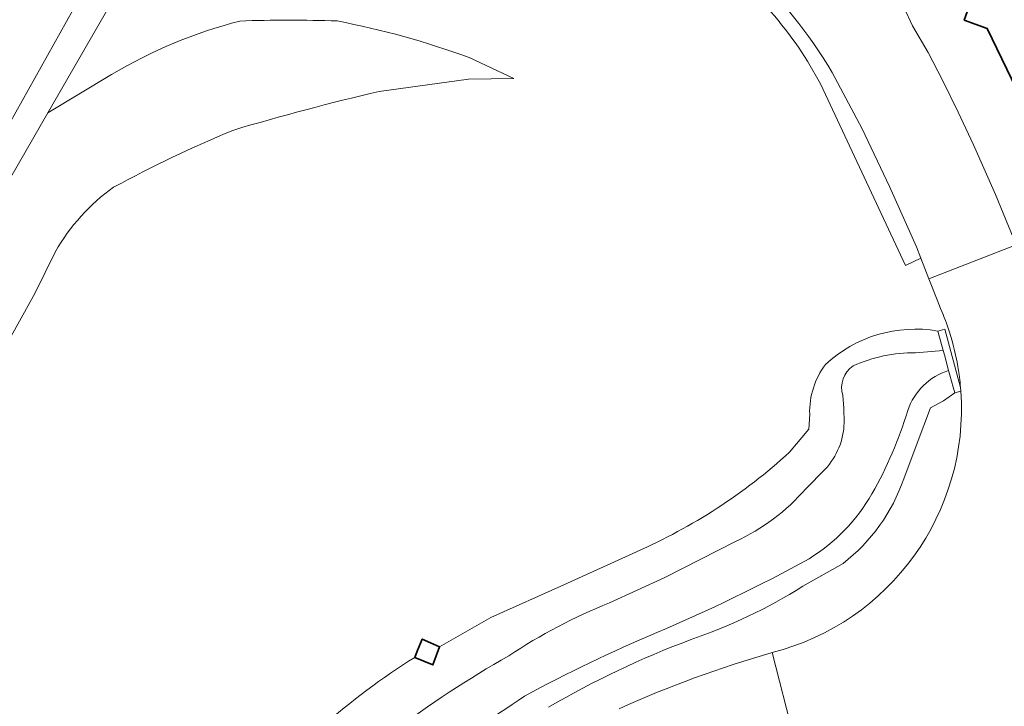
# Model space of a CAD drawing. Extents: x 184422 to 188298, y 343471 to 350189.
# Tile 484 of 513: x 187284 to 187359, y 349538 to 349590. Entities that reach past the tile are written whole.
import ezdxf

# ---------------------------------------------------------------- set-up
doc = ezdxf.new("R2010")
doc.units = 0
for name, color, linetype, lineweight in [('B-WA-GR-GRAS-GV', 252, 'Continuous', 13), ('B-WA-GR-GROENVOORZIENING-GV', 252, 'Continuous', 18), ('B-WA-GW-TALUD_KRUIN-G', 252, 'Continuous', 18), ('B-WA-IE-TERREINAFSCHEIDING_KUNSTMATIG_MUUR-GV', 252, 'Continuous', 18), ('B-WA-OG-TERREIN_CULTUURSCHEIDING-GV', 252, 'Continuous', 18), ('B-WA-OG-TERREIN_ERF-GV', 252, 'Continuous', 18), ('B-WA-VH-VERHARDING_ASFALT-GV', 252, 'Continuous', 18), ('B-WA-VH-VERHARDING_GESLOTEN-GV', 252, 'Continuous', 18), ('B-WA-VH-VERHARDING_OPEN-GV', 252, 'Continuous', 18), ('B-WE-OG-BEBOUWING-GV', 250, 'Continuous', 35)]:
    doc.layers.add(name, color=color, linetype=linetype, lineweight=lineweight)

msp = doc.modelspace()

# ---------------------------------------------------------------- linework, layer by layer
at = {"layer": 'B-WA-GR-GRAS-GV'}
for points in [[(187353.552, 349566.777, 0.233977), (187345.025, 349564.233)], [(187353.552, 349566.777, 0.233977), (187345.025, 349564.233)], [(187353.552, 349566.777, 0.233977), (187345.025, 349564.233)], [(187347.13, 349564.128, -0.111804), (187351.86, 349565.119)], [(187351.86, 349565.119, 0.111804), (187347.13, 349564.128)], [(187347.13, 349564.128, -0.111804), (187351.86, 349565.119)], [(187351.86, 349565.119, 0.111804), (187347.13, 349564.128)], [(187347.13, 349564.128, -0.111804), (187351.86, 349565.119)], [(187351.86, 349565.119, 0.111804), (187347.13, 349564.128)], [(187345.025, 349564.233, 0.166635), (187343.838, 349560.48)], [(187345.025, 349564.233, 0.166635), (187343.838, 349560.48)], [(187345.025, 349564.233, 0.166635), (187343.838, 349560.48)], [(187346.363, 349561.89, -0.340725), (187347.13, 349564.128)], [(187347.13, 349564.128, 0.340725), (187346.363, 349561.89)], [(187346.363, 349561.89, -0.340725), (187347.13, 349564.128)], [(187347.13, 349564.128, 0.340725), (187346.363, 349561.89)], [(187346.363, 349561.89, -0.340725), (187347.13, 349564.128)], [(187347.13, 349564.128, 0.340725), (187346.363, 349561.89)], [(187354.363, 349563.786, 0.238105), (187351.267, 349560.75)], [(187351.267, 349560.75, -0.238105), (187354.363, 349563.786)], [(187354.363, 349563.786, 0.238105), (187351.267, 349560.75)], [(187351.267, 349560.75, -0.238105), (187354.363, 349563.786)], [(187354.363, 349563.786, 0.238105), (187351.267, 349560.75)], [(187351.267, 349560.75, -0.238105), (187354.363, 349563.786)], [(187351.267, 349560.75, -0.056932), (187348.558, 349554.446)], [(187348.558, 349554.446, 0.056932), (187351.267, 349560.75)], [(187351.267, 349560.75, -0.056932), (187348.558, 349554.446)], [(187348.558, 349554.446, 0.056932), (187351.267, 349560.75)], [(187351.267, 349560.75, -0.056932), (187348.558, 349554.446)], [(187348.558, 349554.446, 0.056932), (187351.267, 349560.75)], [(187345.022, 349556.31, 0.179516), (187346.452, 349559.811)], [(187346.452, 349559.811, -0.179516), (187345.022, 349556.31)], [(187345.022, 349556.31, 0.179516), (187346.452, 349559.811)], [(187346.452, 349559.811, -0.179516), (187345.022, 349556.31)], [(187345.022, 349556.31, 0.179516), (187346.452, 349559.811)], [(187346.452, 349559.811, -0.179516), (187345.022, 349556.31)], [(187342.308, 349557.582, -0.081698), (187330.711, 349550.044)], [(187342.308, 349557.582, -0.081698), (187330.711, 349550.044)], [(187342.308, 349557.582, -0.081698), (187330.711, 349550.044)], [(187346.375, 349549.155, 0.145474), (187350.966, 349555.58)], [(187346.375, 349549.155, 0.145474), (187350.966, 349555.58)], [(187346.375, 349549.155, 0.145474), (187350.966, 349555.58)], [(187338.211, 349550.824, 0.10743), (187343.545, 349554.82)], [(187343.545, 349554.82, -0.10743), (187338.211, 349550.824)], [(187338.211, 349550.824, 0.10743), (187343.545, 349554.82)], [(187343.545, 349554.82, -0.10743), (187338.211, 349550.824)], [(187338.211, 349550.824, 0.10743), (187343.545, 349554.82)], [(187343.545, 349554.82, -0.10743), (187338.211, 349550.824)], [(187348.558, 349554.446, -0.126519), (187343.789, 349549.516)], [(187343.789, 349549.516, 0.126519), (187348.558, 349554.446)], [(187348.558, 349554.446, -0.126519), (187343.789, 349549.516)], [(187343.789, 349549.516, 0.126519), (187348.558, 349554.446)], [(187348.558, 349554.446, -0.126519), (187343.789, 349549.516)], [(187343.789, 349549.516, 0.126519), (187348.558, 349554.446)], [(187343.789, 349549.516, -0.025748), (187332.259, 349543.916)], [(187332.259, 349543.916, 0.025748), (187343.789, 349549.516)], [(187343.789, 349549.516, -0.025748), (187332.259, 349543.916)], [(187332.259, 349543.916, 0.025748), (187343.789, 349549.516)], [(187343.789, 349549.516, -0.025748), (187332.259, 349543.916)], [(187332.259, 349543.916, 0.025748), (187343.789, 349549.516)], [(187334.793, 349543.37, 0.056853), (187343.321, 349547.425)], [(187334.793, 349543.37, 0.056853), (187343.321, 349547.425)], [(187334.793, 349543.37, 0.056853), (187343.321, 349547.425)], [(187321.048, 349542.16, -0.053244), (187328.671, 349546.163)], [(187328.671, 349546.163, 0.053244), (187321.048, 349542.16)], [(187321.048, 349542.16, -0.053244), (187328.671, 349546.163)], [(187328.671, 349546.163, 0.053244), (187321.048, 349542.16)], [(187321.048, 349542.16, -0.053244), (187328.671, 349546.163)], [(187328.671, 349546.163, 0.053244), (187321.048, 349542.16)], [(187332.259, 349543.916, 0.025238), (187322.231, 349539.092)], [(187322.231, 349539.092, -0.025238), (187332.259, 349543.916)], [(187332.259, 349543.916, 0.025238), (187322.231, 349539.092)], [(187322.231, 349539.092, -0.025238), (187332.259, 349543.916)], [(187332.259, 349543.916, 0.025238), (187322.231, 349539.092)], [(187322.231, 349539.092, -0.025238), (187332.259, 349543.916)], [(187324.059, 349538.263, -0.042219), (187334.793, 349543.37)], [(187324.059, 349538.263, -0.042219), (187334.793, 349543.37)], [(187324.059, 349538.263, -0.042219), (187334.793, 349543.37)], [(187313.916, 349542.04, 0.077775), (187300.756, 349530.542)], [(187313.916, 349542.04, 0.077775), (187300.756, 349530.542)], [(187313.916, 349542.04, 0.077775), (187300.756, 349530.542)], [(187312.214, 349536.352, -0.033159), (187321.048, 349542.16)], [(187321.048, 349542.16, 0.033159), (187312.214, 349536.352)], [(187312.214, 349536.352, -0.033159), (187321.048, 349542.16)], [(187321.048, 349542.16, 0.033159), (187312.214, 349536.352)], [(187312.214, 349536.352, -0.033159), (187321.048, 349542.16)], [(187321.048, 349542.16, 0.033159), (187312.214, 349536.352)], [(187322.231, 349539.092, 0.035684), (187307.836, 349528.103)], [(187307.836, 349528.103, -0.035684), (187322.231, 349539.092)], [(187322.231, 349539.092, 0.035684), (187307.836, 349528.103)], [(187307.836, 349528.103, -0.035684), (187322.231, 349539.092)], [(187322.231, 349539.092, 0.035684), (187307.836, 349528.103)], [(187307.836, 349528.103, -0.035684), (187322.231, 349539.092)]]:
    msp.add_lwpolyline(points, format="xyb", dxfattribs=at)
at = {"layer": 'B-WA-GR-GRAS-GV', "flags": 128}
for points in [[(187351.86, 349565.119), (187353.953, 349565.299), (187353.552, 349566.777)], [(187351.86, 349565.119), (187353.953, 349565.299), (187353.552, 349566.777)], [(187351.86, 349565.119), (187353.953, 349565.299), (187353.552, 349566.777)], [(187354.363, 349563.786), (187354.045, 349564.961), (187353.953, 349565.299), (187351.86, 349565.119)], [(187354.363, 349563.786), (187354.045, 349564.961), (187353.953, 349565.299), (187351.86, 349565.119)], [(187354.363, 349563.786), (187354.045, 349564.961), (187353.953, 349565.299), (187351.86, 349565.119)], [(187350.966, 349555.58), (187351.984, 349558.267), (187353.003, 349560.954), (187353.969, 349561.478), (187354.825, 349562.086), (187354.71, 349562.508), (187354.459, 349563.433), (187354.363, 349563.786)], [(187350.966, 349555.58), (187351.984, 349558.267), (187353.003, 349560.954), (187353.969, 349561.478), (187354.825, 349562.086), (187354.71, 349562.508), (187354.459, 349563.433), (187354.363, 349563.786)], [(187350.966, 349555.58), (187351.984, 349558.267), (187353.003, 349560.954), (187353.969, 349561.478), (187354.825, 349562.086), (187354.71, 349562.508), (187354.459, 349563.433), (187354.363, 349563.786)], [(187346.452, 349559.811), (187346.437, 349560.938), (187346.363, 349561.89)], [(187346.363, 349561.89), (187346.437, 349560.938), (187346.452, 349559.811)], [(187346.452, 349559.811), (187346.437, 349560.938), (187346.363, 349561.89)], [(187346.363, 349561.89), (187346.437, 349560.938), (187346.452, 349559.811)], [(187346.452, 349559.811), (187346.437, 349560.938), (187346.363, 349561.89)], [(187346.363, 349561.89), (187346.437, 349560.938), (187346.452, 349559.811)], [(187343.838, 349560.48), (187343.779, 349559.342), (187342.308, 349557.582)], [(187343.838, 349560.48), (187343.779, 349559.342), (187342.308, 349557.582)], [(187343.838, 349560.48), (187343.779, 349559.342), (187342.308, 349557.582)], [(187343.545, 349554.82), (187345.022, 349556.31)], [(187345.022, 349556.31), (187343.545, 349554.82)], [(187343.545, 349554.82), (187345.022, 349556.31)], [(187345.022, 349556.31), (187343.545, 349554.82)], [(187343.545, 349554.82), (187345.022, 349556.31)], [(187345.022, 349556.31), (187343.545, 349554.82)], [(187328.671, 349546.163), (187332.854, 349548.103), (187338.211, 349550.824)], [(187338.211, 349550.824), (187332.854, 349548.103), (187328.671, 349546.163)], [(187328.671, 349546.163), (187332.854, 349548.103), (187338.211, 349550.824)], [(187338.211, 349550.824), (187332.854, 349548.103), (187328.671, 349546.163)], [(187328.671, 349546.163), (187332.854, 349548.103), (187338.211, 349550.824)], [(187338.211, 349550.824), (187332.854, 349548.103), (187328.671, 349546.163)], [(187330.711, 349550.044), (187325.201, 349547.55), (187319.69, 349545.056), (187315.804, 349542.832), (187315.289, 349541.466), (187313.916, 349542.04)], [(187330.711, 349550.044), (187325.201, 349547.55), (187319.69, 349545.056), (187315.804, 349542.832), (187315.289, 349541.466), (187313.916, 349542.04)], [(187330.711, 349550.044), (187325.201, 349547.55), (187319.69, 349545.056), (187315.804, 349542.832), (187315.289, 349541.466), (187313.916, 349542.04)], [(187343.321, 349547.425), (187346.375, 349549.155)], [(187343.321, 349547.425), (187346.375, 349549.155)], [(187343.321, 349547.425), (187346.375, 349549.155)]]:
    msp.add_lwpolyline(points, dxfattribs=at)
at = {"layer": 'B-WA-GR-GROENVOORZIENING-GV', "flags": 128}
for points in [[(187316.218, 349608.793), (187314.855, 349608.785), (187314.756, 349609.769), (187311.327, 349609.563), (187306.648, 349608.75), (187301.475, 349606.316), (187296.949, 349602.968), (187293.19, 349599.574), (187289.937, 349594.545), (187291.883, 349593.317), (187286.126, 349583.319), (187290.955, 349586.226)], [(187316.218, 349608.793), (187314.855, 349608.785), (187314.756, 349609.769), (187311.327, 349609.563), (187306.648, 349608.75), (187301.475, 349606.316), (187296.949, 349602.968), (187293.19, 349599.574), (187289.937, 349594.545), (187291.883, 349593.317), (187286.126, 349583.319), (187290.955, 349586.226)], [(187316.218, 349608.793), (187314.855, 349608.785), (187314.756, 349609.769), (187311.327, 349609.563), (187306.648, 349608.75), (187301.475, 349606.316), (187296.949, 349602.968), (187293.19, 349599.574), (187289.937, 349594.545), (187291.883, 349593.317), (187286.126, 349583.319), (187290.955, 349586.226)], [(187318.029, 349587.502), (187321.424, 349585.923), (187317.994, 349585.855), (187311.229, 349584.941)], [(187311.229, 349584.941), (187317.994, 349585.855), (187321.424, 349585.923), (187318.029, 349587.502)], [(187318.029, 349587.502), (187321.424, 349585.923), (187317.994, 349585.855), (187311.229, 349584.941)], [(187311.229, 349584.941), (187317.994, 349585.855), (187321.424, 349585.923), (187318.029, 349587.502)], [(187318.029, 349587.502), (187321.424, 349585.923), (187317.994, 349585.855), (187311.229, 349584.941)], [(187311.229, 349584.941), (187317.994, 349585.855), (187321.424, 349585.923), (187318.029, 349587.502)], [(187353.756, 349568.474), (187353.497, 349569.132), (187352.873, 349570.722), (187352.252, 349572.303), (187351.11, 349571.751), (187344.662, 349585.515), (187343.686, 349587.227)], [(187353.756, 349568.474), (187353.497, 349569.132), (187352.873, 349570.722), (187352.252, 349572.303), (187351.11, 349571.751), (187344.662, 349585.515), (187343.686, 349587.227)], [(187353.756, 349568.474), (187353.497, 349569.132), (187352.873, 349570.722), (187352.252, 349572.303), (187351.11, 349571.751), (187344.662, 349585.515), (187343.686, 349587.227)], [(187290.955, 349586.226), (187286.126, 349583.319), (187277.59, 349568.497)], [(187290.955, 349586.226), (187286.126, 349583.319), (187277.59, 349568.497)], [(187290.955, 349586.226), (187286.126, 349583.319), (187277.59, 349568.497)], [(187286.697, 349572.794), (187285.13, 349569.611), (187269.306, 349541.098), (187257.279, 349519.472), (187245.879, 349500), (187238.645, 349486.246), (187238.021, 349485.06), (187237.225, 349483.547), (187234.899, 349476.942)], [(187234.899, 349476.942), (187237.225, 349483.547), (187238.021, 349485.06), (187238.645, 349486.246), (187245.879, 349500), (187257.279, 349519.472), (187269.306, 349541.098), (187285.13, 349569.611), (187286.697, 349572.794)], [(187286.697, 349572.794), (187285.13, 349569.611), (187269.306, 349541.098), (187257.279, 349519.472), (187245.879, 349500), (187238.645, 349486.246), (187238.021, 349485.06), (187237.225, 349483.547), (187234.899, 349476.942)], [(187234.899, 349476.942), (187237.225, 349483.547), (187238.021, 349485.06), (187238.645, 349486.246), (187245.879, 349500), (187257.279, 349519.472), (187269.306, 349541.098), (187285.13, 349569.611), (187286.697, 349572.794)], [(187286.697, 349572.794), (187285.13, 349569.611), (187269.306, 349541.098), (187257.279, 349519.472), (187245.879, 349500), (187238.645, 349486.246), (187238.021, 349485.06), (187237.225, 349483.547), (187234.899, 349476.942)], [(187234.899, 349476.942), (187237.225, 349483.547), (187238.021, 349485.06), (187238.645, 349486.246), (187245.879, 349500), (187257.279, 349519.472), (187269.306, 349541.098), (187285.13, 349569.611), (187286.697, 349572.794)], [(187353.552, 349566.777), (187354.067, 349566.916), (187355.269, 349562.487), (187355.25, 349562.699)], [(187353.552, 349566.777), (187354.067, 349566.916), (187355.269, 349562.487), (187355.25, 349562.699)], [(187353.552, 349566.777), (187354.067, 349566.916), (187355.269, 349562.487), (187355.25, 349562.699)], [(187342.308, 349557.582), (187343.779, 349559.342), (187343.838, 349560.48)], [(187342.308, 349557.582), (187343.779, 349559.342), (187343.838, 349560.48)], [(187342.308, 349557.582), (187343.779, 349559.342), (187343.838, 349560.48)], [(187313.916, 349542.04), (187314.107, 349542.512), (187314.48, 349543.432), (187315.101, 349543.151), (187315.804, 349542.832), (187319.69, 349545.056), (187325.201, 349547.55), (187330.711, 349550.044)], [(187313.916, 349542.04), (187314.107, 349542.512), (187314.48, 349543.432), (187315.101, 349543.151), (187315.804, 349542.832), (187319.69, 349545.056), (187325.201, 349547.55), (187330.711, 349550.044)], [(187313.916, 349542.04), (187314.107, 349542.512), (187314.48, 349543.432), (187315.101, 349543.151), (187315.804, 349542.832), (187319.69, 349545.056), (187325.201, 349547.55), (187330.711, 349550.044)]]:
    msp.add_lwpolyline(points, dxfattribs=at)
at = {"layer": 'B-WA-GR-GROENVOORZIENING-GV'}
for points in [[(187343.686, 349587.227, 0.053084), (187339.459, 349592.537)], [(187343.686, 349587.227, 0.053084), (187339.459, 349592.537)], [(187343.686, 349587.227, 0.053084), (187339.459, 349592.537)], [(187290.955, 349586.226, -0.069776), (187300.672, 349590.27)], [(187300.672, 349590.27, 0.069776), (187290.955, 349586.226)], [(187290.955, 349586.226, -0.069776), (187300.672, 349590.27)], [(187300.672, 349590.27, 0.069776), (187290.955, 349586.226)], [(187290.955, 349586.226, -0.069776), (187300.672, 349590.27)], [(187300.672, 349590.27, 0.069776), (187290.955, 349586.226)], [(187300.672, 349590.27, -0.018056), (187308.038, 349590.273)], [(187308.038, 349590.273, 0.018056), (187300.672, 349590.27)], [(187300.672, 349590.27, -0.018056), (187308.038, 349590.273)], [(187308.038, 349590.273, 0.018056), (187300.672, 349590.27)], [(187300.672, 349590.27, -0.018056), (187308.038, 349590.273)], [(187308.038, 349590.273, 0.018056), (187300.672, 349590.27)], [(187308.038, 349590.273, -0.041855), (187318.029, 349587.502)], [(187318.029, 349587.502, 0.041855), (187308.038, 349590.273)], [(187308.038, 349590.273, -0.041855), (187318.029, 349587.502)], [(187318.029, 349587.502, 0.041855), (187308.038, 349590.273)], [(187308.038, 349590.273, -0.041855), (187318.029, 349587.502)], [(187318.029, 349587.502, 0.041855), (187308.038, 349590.273)], [(187311.229, 349584.941, 0.014601), (187300.132, 349581.986)], [(187300.132, 349581.986, -0.014601), (187311.229, 349584.941)], [(187311.229, 349584.941, 0.014601), (187300.132, 349581.986)], [(187300.132, 349581.986, -0.014601), (187311.229, 349584.941)], [(187311.229, 349584.941, 0.014601), (187300.132, 349581.986)], [(187300.132, 349581.986, -0.014601), (187311.229, 349584.941)], [(187300.132, 349581.986, 0.025209), (187291.102, 349577.672)], [(187291.102, 349577.672, -0.025209), (187300.132, 349581.986)], [(187300.132, 349581.986, 0.025209), (187291.102, 349577.672)], [(187291.102, 349577.672, -0.025209), (187300.132, 349581.986)], [(187300.132, 349581.986, 0.025209), (187291.102, 349577.672)], [(187291.102, 349577.672, -0.025209), (187300.132, 349581.986)], [(187291.102, 349577.672, 0.108884), (187286.697, 349572.794)], [(187286.697, 349572.794, -0.108884), (187291.102, 349577.672)], [(187291.102, 349577.672, 0.108884), (187286.697, 349572.794)], [(187286.697, 349572.794, -0.108884), (187291.102, 349577.672)], [(187291.102, 349577.672, 0.108884), (187286.697, 349572.794)], [(187286.697, 349572.794, -0.108884), (187291.102, 349577.672)], [(187354.432, 349566.677, 0.025301), (187353.756, 349568.474)], [(187354.432, 349566.677, 0.025301), (187353.756, 349568.474)], [(187354.432, 349566.677, 0.025301), (187353.756, 349568.474)], [(187345.025, 349564.233, -0.233977), (187353.552, 349566.777)], [(187345.025, 349564.233, -0.233977), (187353.552, 349566.777)], [(187345.025, 349564.233, -0.233977), (187353.552, 349566.777)], [(187355.066, 349564.077, 0.035346), (187354.432, 349566.677)], [(187355.066, 349564.077, 0.035346), (187354.432, 349566.677)], [(187355.066, 349564.077, 0.035346), (187354.432, 349566.677)], [(187343.838, 349560.48, -0.166635), (187345.025, 349564.233)], [(187343.838, 349560.48, -0.166635), (187345.025, 349564.233)], [(187343.838, 349560.48, -0.166635), (187345.025, 349564.233)], [(187355.159, 349563.474, 0.008849), (187355.066, 349564.077)], [(187355.159, 349563.474, 0.008849), (187355.066, 349564.077)], [(187355.159, 349563.474, 0.008849), (187355.066, 349564.077)], [(187355.25, 349562.699, 0.011007), (187355.159, 349563.474)], [(187355.25, 349562.699, 0.011007), (187355.159, 349563.474)], [(187355.25, 349562.699, 0.011007), (187355.159, 349563.474)], [(187330.711, 349550.044, 0.081698), (187342.308, 349557.582)], [(187330.711, 349550.044, 0.081698), (187342.308, 349557.582)], [(187330.711, 349550.044, 0.081698), (187342.308, 349557.582)], [(187300.756, 349530.542, -0.077775), (187313.916, 349542.04)], [(187300.756, 349530.542, -0.077775), (187313.916, 349542.04)], [(187300.756, 349530.542, -0.077775), (187313.916, 349542.04)]]:
    msp.add_lwpolyline(points, format="xyb", dxfattribs=at)
at = {"layer": 'B-WA-GW-TALUD_KRUIN-G', "flags": 128}
for points in [[(187311.229, 349584.941), (187317.994, 349585.855), (187321.424, 349585.923), (187318.029, 349587.502)], [(187311.229, 349584.941), (187317.994, 349585.855), (187321.424, 349585.923), (187318.029, 349587.502)], [(187311.229, 349584.941), (187317.994, 349585.855), (187321.424, 349585.923), (187318.029, 349587.502)], [(187234.899, 349476.942), (187237.225, 349483.547), (187238.021, 349485.06), (187238.645, 349486.246), (187245.879, 349500), (187257.279, 349519.472), (187269.306, 349541.098), (187285.13, 349569.611), (187286.697, 349572.794)], [(187234.899, 349476.942), (187237.225, 349483.547), (187238.021, 349485.06), (187238.645, 349486.246), (187245.879, 349500), (187257.279, 349519.472), (187269.306, 349541.098), (187285.13, 349569.611), (187286.697, 349572.794)], [(187234.899, 349476.942), (187237.225, 349483.547), (187238.021, 349485.06), (187238.645, 349486.246), (187245.879, 349500), (187257.279, 349519.472), (187269.306, 349541.098), (187285.13, 349569.611), (187286.697, 349572.794)], [(187351.86, 349565.119), (187353.953, 349565.299)], [(187351.86, 349565.119), (187353.953, 349565.299)], [(187351.86, 349565.119), (187353.953, 349565.299)], [(187346.452, 349559.811), (187346.437, 349560.938), (187346.363, 349561.89)], [(187346.452, 349559.811), (187346.437, 349560.938), (187346.363, 349561.89)], [(187346.452, 349559.811), (187346.437, 349560.938), (187346.363, 349561.89)], [(187343.545, 349554.82), (187345.022, 349556.31)], [(187343.545, 349554.82), (187345.022, 349556.31)], [(187343.545, 349554.82), (187345.022, 349556.31)], [(187328.671, 349546.163), (187332.854, 349548.103), (187338.211, 349550.824)], [(187328.671, 349546.163), (187332.854, 349548.103), (187338.211, 349550.824)], [(187328.671, 349546.163), (187332.854, 349548.103), (187338.211, 349550.824)]]:
    msp.add_lwpolyline(points, dxfattribs=at)
at = {"layer": 'B-WA-GW-TALUD_KRUIN-G'}
for points in [[(187300.132, 349581.986, -0.014601), (187311.229, 349584.941)], [(187300.132, 349581.986, -0.014601), (187311.229, 349584.941)], [(187300.132, 349581.986, -0.014601), (187311.229, 349584.941)], [(187291.102, 349577.672, -0.025209), (187300.132, 349581.986)], [(187291.102, 349577.672, -0.025209), (187300.132, 349581.986)], [(187291.102, 349577.672, -0.025209), (187300.132, 349581.986)], [(187286.697, 349572.794, -0.108884), (187291.102, 349577.672)], [(187286.697, 349572.794, -0.108884), (187291.102, 349577.672)], [(187286.697, 349572.794, -0.108884), (187291.102, 349577.672)], [(187347.13, 349564.128, -0.111804), (187351.86, 349565.119)], [(187347.13, 349564.128, -0.111804), (187351.86, 349565.119)], [(187347.13, 349564.128, -0.111804), (187351.86, 349565.119)], [(187346.363, 349561.89, -0.340725), (187347.13, 349564.128)], [(187346.363, 349561.89, -0.340725), (187347.13, 349564.128)], [(187346.363, 349561.89, -0.340725), (187347.13, 349564.128)], [(187354.363, 349563.786, 0.238105), (187351.267, 349560.75)], [(187354.363, 349563.786, 0.238105), (187351.267, 349560.75)], [(187354.363, 349563.786, 0.238105), (187351.267, 349560.75)], [(187351.267, 349560.75, -0.056932), (187348.558, 349554.446)], [(187351.267, 349560.75, -0.056932), (187348.558, 349554.446)], [(187351.267, 349560.75, -0.056932), (187348.558, 349554.446)], [(187345.022, 349556.31, 0.179516), (187346.452, 349559.811)], [(187345.022, 349556.31, 0.179516), (187346.452, 349559.811)], [(187345.022, 349556.31, 0.179516), (187346.452, 349559.811)], [(187338.211, 349550.824, 0.10743), (187343.545, 349554.82)], [(187338.211, 349550.824, 0.10743), (187343.545, 349554.82)], [(187338.211, 349550.824, 0.10743), (187343.545, 349554.82)], [(187348.558, 349554.446, -0.126519), (187343.789, 349549.516)], [(187348.558, 349554.446, -0.126519), (187343.789, 349549.516)], [(187348.558, 349554.446, -0.126519), (187343.789, 349549.516)], [(187343.789, 349549.516, -0.025748), (187332.259, 349543.916)], [(187343.789, 349549.516, -0.025748), (187332.259, 349543.916)], [(187343.789, 349549.516, -0.025748), (187332.259, 349543.916)], [(187321.048, 349542.16, -0.053244), (187328.671, 349546.163)], [(187321.048, 349542.16, -0.053244), (187328.671, 349546.163)], [(187321.048, 349542.16, -0.053244), (187328.671, 349546.163)], [(187332.259, 349543.916, 0.025238), (187322.231, 349539.092)], [(187332.259, 349543.916, 0.025238), (187322.231, 349539.092)], [(187332.259, 349543.916, 0.025238), (187322.231, 349539.092)], [(187312.214, 349536.352, -0.033159), (187321.048, 349542.16)], [(187312.214, 349536.352, -0.033159), (187321.048, 349542.16)], [(187312.214, 349536.352, -0.033159), (187321.048, 349542.16)], [(187322.231, 349539.092, 0.035684), (187307.836, 349528.103)], [(187322.231, 349539.092, 0.035684), (187307.836, 349528.103)], [(187322.231, 349539.092, 0.035684), (187307.836, 349528.103)]]:
    msp.add_lwpolyline(points, format="xyb", dxfattribs=at)
at = {"layer": 'B-WA-IE-TERREINAFSCHEIDING_KUNSTMATIG_MUUR-GV', "flags": 128}
msp.add_lwpolyline([(187353.953, 349565.299), (187354.045, 349564.961), (187354.363, 349563.786), (187354.459, 349563.433), (187354.71, 349562.508), (187354.825, 349562.086), (187355.291, 349562.213), (187355.269, 349562.487), (187354.067, 349566.916), (187353.552, 349566.777)], close=True, dxfattribs=at)
msp.add_lwpolyline([(187353.953, 349565.299), (187354.045, 349564.961), (187354.363, 349563.786), (187354.459, 349563.433), (187354.71, 349562.508), (187354.825, 349562.086), (187355.291, 349562.213), (187355.269, 349562.487), (187354.067, 349566.916), (187353.552, 349566.777)], close=True, dxfattribs=at)
msp.add_lwpolyline([(187353.953, 349565.299), (187354.045, 349564.961), (187354.363, 349563.786), (187354.459, 349563.433), (187354.71, 349562.508), (187354.825, 349562.086), (187355.291, 349562.213), (187355.269, 349562.487), (187354.067, 349566.916), (187353.552, 349566.777)], close=True, dxfattribs=at)
at = {"layer": 'B-WA-OG-TERREIN_CULTUURSCHEIDING-GV'}
for points in [[(187341.001, 349542.405, 0.362417), (187355.291, 349562.213)], [(187341.001, 349542.405, 0.362417), (187355.291, 349562.213)], [(187341.001, 349542.405, 0.362417), (187355.291, 349562.213)], [(187350.966, 349555.58, -0.145474), (187346.375, 349549.155)], [(187350.966, 349555.58, -0.145474), (187346.375, 349549.155)], [(187350.966, 349555.58, -0.145474), (187346.375, 349549.155)], [(187343.321, 349547.425, -0.056853), (187334.793, 349543.37)], [(187343.321, 349547.425, -0.056853), (187334.793, 349543.37)], [(187343.321, 349547.425, -0.056853), (187334.793, 349543.37)], [(187334.793, 349543.37, 0.042219), (187324.059, 349538.263)], [(187334.793, 349543.37, 0.042219), (187324.059, 349538.263)], [(187334.793, 349543.37, 0.042219), (187324.059, 349538.263)], [(187329.396, 349538.15, -0.034969), (187341.001, 349542.405)], [(187329.396, 349538.15, -0.034969), (187341.001, 349542.405)], [(187329.396, 349538.15, -0.034969), (187341.001, 349542.405)]]:
    msp.add_lwpolyline(points, format="xyb", dxfattribs=at)
at = {"layer": 'B-WA-OG-TERREIN_CULTUURSCHEIDING-GV', "flags": 128}
for points in [[(187355.291, 349562.213), (187354.825, 349562.086), (187353.969, 349561.478), (187353.003, 349560.954), (187351.984, 349558.267), (187350.966, 349555.58)], [(187355.291, 349562.213), (187354.825, 349562.086), (187353.969, 349561.478), (187353.003, 349560.954), (187351.984, 349558.267), (187350.966, 349555.58)], [(187355.291, 349562.213), (187354.825, 349562.086), (187353.969, 349561.478), (187353.003, 349560.954), (187351.984, 349558.267), (187350.966, 349555.58)], [(187346.375, 349549.155), (187343.321, 349547.425)], [(187346.375, 349549.155), (187343.321, 349547.425)], [(187346.375, 349549.155), (187343.321, 349547.425)]]:
    msp.add_lwpolyline(points, dxfattribs=at)
at = {"layer": 'B-WA-OG-TERREIN_ERF-GV', "flags": 128}
for points in [[(187359.485, 349573.319), (187359.576, 349573.066), (187362.202, 349574.517), (187373.286, 349579.913), (187368.211, 349590.277), (187371.053, 349599.642), (187366.8, 349600.63), (187350.686, 349592.718), (187351.005, 349591.26), (187351.633, 349589.906), (187352.81, 349587.873), (187353.898, 349585.792), (187355.098, 349583.354), (187356.255, 349580.896), (187357.922, 349577.129)], [(187359.485, 349573.319), (187359.576, 349573.066), (187362.202, 349574.517), (187373.286, 349579.913), (187368.211, 349590.277), (187371.053, 349599.642), (187366.8, 349600.63), (187350.686, 349592.718), (187351.005, 349591.26), (187351.633, 349589.906), (187352.81, 349587.873), (187353.898, 349585.792), (187355.098, 349583.354), (187356.255, 349580.896), (187357.922, 349577.129)], [(187359.485, 349573.319), (187359.576, 349573.066), (187362.202, 349574.517), (187373.286, 349579.913), (187368.211, 349590.277), (187371.053, 349599.642), (187366.8, 349600.63), (187350.686, 349592.718), (187351.005, 349591.26), (187351.633, 349589.906), (187352.81, 349587.873), (187353.898, 349585.792), (187355.098, 349583.354), (187356.255, 349580.896), (187357.922, 349577.129)], [(187357.287, 349589.709), (187355.54, 349590.332), (187356.145, 349592.06), (187355.817, 349592.773), (187362.894, 349596.411), (187363.391, 349595.714), (187365.082, 349595.054), (187364.436, 349593.232), (187370.412, 349580.895), (187363.231, 349577.424)], [(187357.287, 349589.709), (187355.54, 349590.332), (187356.145, 349592.06), (187355.817, 349592.773), (187362.894, 349596.411), (187363.391, 349595.714), (187365.082, 349595.054), (187364.436, 349593.232), (187370.412, 349580.895), (187363.231, 349577.424)], [(187357.287, 349589.709), (187355.54, 349590.332), (187356.145, 349592.06), (187355.817, 349592.773), (187362.894, 349596.411), (187363.391, 349595.714), (187365.082, 349595.054), (187364.436, 349593.232), (187370.412, 349580.895), (187363.231, 349577.424)]]:
    msp.add_lwpolyline(points, close=True, dxfattribs=at)
at = {"layer": 'B-WA-VH-VERHARDING_ASFALT-GV', "flags": 128}
for points in [[(187359.576, 349573.066), (187359.485, 349573.319), (187352.873, 349570.722), (187353.497, 349569.132), (187353.756, 349568.474)], [(187359.576, 349573.066), (187359.485, 349573.319), (187352.873, 349570.722), (187353.497, 349569.132), (187353.756, 349568.474)], [(187359.576, 349573.066), (187359.485, 349573.319), (187352.873, 349570.722), (187353.497, 349569.132), (187353.756, 349568.474)], [(187355.25, 349562.699), (187355.269, 349562.487), (187355.291, 349562.213)], [(187355.25, 349562.699), (187355.269, 349562.487), (187355.291, 349562.213)], [(187355.25, 349562.699), (187355.269, 349562.487), (187355.291, 349562.213)], [(187342.645, 349535.995), (187341.001, 349542.405)], [(187341.001, 349542.405), (187342.645, 349535.995)], [(187342.645, 349535.995), (187341.001, 349542.405)], [(187341.001, 349542.405), (187342.645, 349535.995)], [(187342.645, 349535.995), (187341.001, 349542.405)], [(187341.001, 349542.405), (187342.645, 349535.995)]]:
    msp.add_lwpolyline(points, dxfattribs=at)
at = {"layer": 'B-WA-VH-VERHARDING_ASFALT-GV'}
for points in [[(187353.756, 349568.474, -0.025301), (187354.432, 349566.677)], [(187353.756, 349568.474, -0.025301), (187354.432, 349566.677)], [(187353.756, 349568.474, -0.025301), (187354.432, 349566.677)], [(187354.432, 349566.677, -0.035346), (187355.066, 349564.077)], [(187354.432, 349566.677, -0.035346), (187355.066, 349564.077)], [(187354.432, 349566.677, -0.035346), (187355.066, 349564.077)], [(187355.066, 349564.077, -0.008849), (187355.159, 349563.474)], [(187355.066, 349564.077, -0.008849), (187355.159, 349563.474)], [(187355.066, 349564.077, -0.008849), (187355.159, 349563.474)], [(187355.159, 349563.474, -0.011007), (187355.25, 349562.699)], [(187355.159, 349563.474, -0.011007), (187355.25, 349562.699)], [(187355.159, 349563.474, -0.011007), (187355.25, 349562.699)], [(187355.291, 349562.213, -0.362417), (187341.001, 349542.405)], [(187355.291, 349562.213, -0.362417), (187341.001, 349542.405)], [(187355.291, 349562.213, -0.362417), (187341.001, 349542.405)], [(187341.001, 349542.405, 0.034969), (187329.396, 349538.15)], [(187341.001, 349542.405, 0.034969), (187329.396, 349538.15)], [(187341.001, 349542.405, 0.034969), (187329.396, 349538.15)]]:
    msp.add_lwpolyline(points, format="xyb", dxfattribs=at)
at = {"layer": 'B-WA-VH-VERHARDING_GESLOTEN-GV', "flags": 128}
for points in [[(187231.188, 349488.949), (187231.359, 349489.124), (187231.517, 349489.424), (187231.898, 349490.148), (187234.219, 349494.562), (187237.079, 349500), (187247.267, 349517.919), (187272.202, 349562.83), (187275.991, 349569.608), (187289.937, 349594.545), (187293.19, 349599.574), (187296.949, 349602.968), (187301.475, 349606.316), (187306.648, 349608.75), (187311.327, 349609.563), (187314.756, 349609.769), (187315.112, 349609.79), (187319.668, 349609.504)], [(187231.188, 349488.949), (187231.359, 349489.124), (187231.517, 349489.424), (187231.898, 349490.148), (187234.219, 349494.562), (187237.079, 349500), (187247.267, 349517.919), (187272.202, 349562.83), (187275.991, 349569.608), (187289.937, 349594.545), (187293.19, 349599.574), (187296.949, 349602.968), (187301.475, 349606.316), (187306.648, 349608.75), (187311.327, 349609.563), (187314.756, 349609.769), (187315.112, 349609.79), (187319.668, 349609.504)], [(187231.188, 349488.949), (187231.359, 349489.124), (187231.517, 349489.424), (187231.898, 349490.148), (187234.219, 349494.562), (187237.079, 349500), (187247.267, 349517.919), (187272.202, 349562.83), (187275.991, 349569.608), (187289.937, 349594.545), (187293.19, 349599.574), (187296.949, 349602.968), (187301.475, 349606.316), (187306.648, 349608.75), (187311.327, 349609.563), (187314.756, 349609.769), (187315.112, 349609.79), (187319.668, 349609.504)], [(187345.542, 349586.373), (187347.811, 349582.101), (187349.889, 349577.734), (187351.921, 349573.145), (187352.252, 349572.303), (187352.873, 349570.722), (187359.485, 349573.319), (187357.922, 349577.129), (187356.255, 349580.896), (187355.098, 349583.354), (187353.898, 349585.792), (187352.81, 349587.873), (187351.633, 349589.906), (187351.005, 349591.26), (187350.686, 349592.718)], [(187345.542, 349586.373), (187347.811, 349582.101), (187349.889, 349577.734), (187351.921, 349573.145), (187352.252, 349572.303), (187352.873, 349570.722), (187359.485, 349573.319), (187357.922, 349577.129), (187356.255, 349580.896), (187355.098, 349583.354), (187353.898, 349585.792), (187352.81, 349587.873), (187351.633, 349589.906), (187351.005, 349591.26), (187350.686, 349592.718)], [(187345.542, 349586.373), (187347.811, 349582.101), (187349.889, 349577.734), (187351.921, 349573.145), (187352.252, 349572.303), (187352.873, 349570.722), (187359.485, 349573.319), (187357.922, 349577.129), (187356.255, 349580.896), (187355.098, 349583.354), (187353.898, 349585.792), (187352.81, 349587.873), (187351.633, 349589.906), (187351.005, 349591.26), (187350.686, 349592.718)]]:
    msp.add_lwpolyline(points, dxfattribs=at)
at = {"layer": 'B-WA-VH-VERHARDING_GESLOTEN-GV'}
msp.add_lwpolyline([(187339.092, 349594.333, -0.074542), (187345.542, 349586.373)], format="xyb", dxfattribs=at)
msp.add_lwpolyline([(187339.092, 349594.333, -0.074542), (187345.542, 349586.373)], format="xyb", dxfattribs=at)
msp.add_lwpolyline([(187339.092, 349594.333, -0.074542), (187345.542, 349586.373)], format="xyb", dxfattribs=at)
at = {"layer": 'B-WA-VH-VERHARDING_OPEN-GV', "flags": 128}
msp.add_lwpolyline([(187286.126, 349583.319), (187291.883, 349593.317), (187289.937, 349594.545), (187275.991, 349569.608), (187277.59, 349568.497)], close=True, dxfattribs=at)
msp.add_lwpolyline([(187286.126, 349583.319), (187291.883, 349593.317), (187289.937, 349594.545), (187275.991, 349569.608), (187277.59, 349568.497)], close=True, dxfattribs=at)
msp.add_lwpolyline([(187286.126, 349583.319), (187291.883, 349593.317), (187289.937, 349594.545), (187275.991, 349569.608), (187277.59, 349568.497)], close=True, dxfattribs=at)
at = {"layer": 'B-WA-VH-VERHARDING_OPEN-GV'}
for points in [[(187345.542, 349586.373, 0.074542), (187339.092, 349594.333)], [(187345.542, 349586.373, 0.074542), (187339.092, 349594.333)], [(187345.542, 349586.373, 0.074542), (187339.092, 349594.333)], [(187339.459, 349592.537, -0.053084), (187343.686, 349587.227)], [(187339.459, 349592.537, -0.053084), (187343.686, 349587.227)], [(187339.459, 349592.537, -0.053084), (187343.686, 349587.227)]]:
    msp.add_lwpolyline(points, format="xyb", dxfattribs=at)
at = {"layer": 'B-WA-VH-VERHARDING_OPEN-GV', "flags": 128}
msp.add_lwpolyline([(187343.686, 349587.227), (187344.662, 349585.515), (187351.11, 349571.751), (187352.252, 349572.303), (187351.921, 349573.145), (187349.889, 349577.734), (187347.811, 349582.101), (187345.542, 349586.373)], dxfattribs=at)
msp.add_lwpolyline([(187343.686, 349587.227), (187344.662, 349585.515), (187351.11, 349571.751), (187352.252, 349572.303), (187351.921, 349573.145), (187349.889, 349577.734), (187347.811, 349582.101), (187345.542, 349586.373)], dxfattribs=at)
msp.add_lwpolyline([(187343.686, 349587.227), (187344.662, 349585.515), (187351.11, 349571.751), (187352.252, 349572.303), (187351.921, 349573.145), (187349.889, 349577.734), (187347.811, 349582.101), (187345.542, 349586.373)], dxfattribs=at)
at = {"layer": 'B-WE-OG-BEBOUWING-GV', "flags": 128}
for points in [[(187355.54, 349590.332), (187357.287, 349589.709), (187363.231, 349577.424), (187370.412, 349580.895), (187364.436, 349593.232), (187365.082, 349595.054), (187363.391, 349595.714), (187362.894, 349596.411), (187355.817, 349592.773), (187356.145, 349592.06)], [(187355.54, 349590.332), (187357.287, 349589.709), (187363.231, 349577.424), (187370.412, 349580.895), (187364.436, 349593.232), (187365.082, 349595.054), (187363.391, 349595.714), (187362.894, 349596.411), (187355.817, 349592.773), (187356.145, 349592.06)], [(187355.54, 349590.332), (187357.287, 349589.709), (187363.231, 349577.424), (187370.412, 349580.895), (187364.436, 349593.232), (187365.082, 349595.054), (187363.391, 349595.714), (187362.894, 349596.411), (187355.817, 349592.773), (187356.145, 349592.06)], [(187315.101, 349543.151), (187314.48, 349543.432), (187314.107, 349542.512), (187313.916, 349542.04), (187315.289, 349541.466), (187315.804, 349542.832)], [(187315.101, 349543.151), (187314.48, 349543.432), (187314.107, 349542.512), (187313.916, 349542.04), (187315.289, 349541.466), (187315.804, 349542.832)], [(187315.101, 349543.151), (187314.48, 349543.432), (187314.107, 349542.512), (187313.916, 349542.04), (187315.289, 349541.466), (187315.804, 349542.832)]]:
    msp.add_lwpolyline(points, close=True, dxfattribs=at)

doc.saveas('drawing.dxf')
